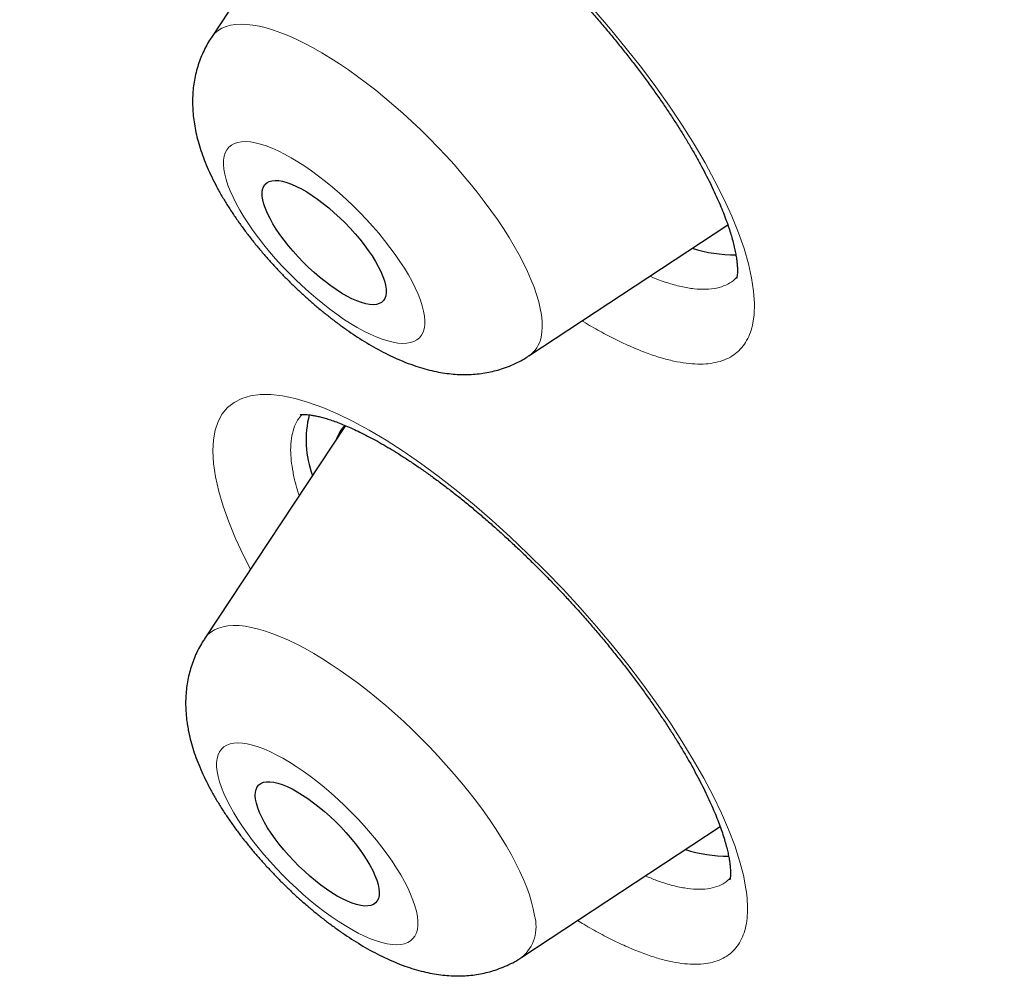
# Model space of a CAD drawing. Header units: millimetres. Extents: x 8 to 450, y 12 to 574.
# Tile 21 of 656: x 370.27 to 375.61, y 175.72 to 180.93. Entities that reach past the tile are written whole.
import ezdxf

# ---------------------------------------------------------------- set-up
doc = ezdxf.new("R2010")
doc.units = ezdxf.units.MM

msp = doc.modelspace()

# ---------------------------------------------------------------- linework, layer by layer
at = {"color": 7, "linetype": 'Continuous', "lineweight": 30}
for p, q in [((372.079, 181.9983), (371.3057, 180.8302)), ((371.3041, 180.8278), (371.3057, 180.8302)), ((373.0268, 179.1049), (374.1062, 179.8158)), ((372.0334, 178.7274), (371.2681, 177.5714)), ((372.9893, 175.8461), (374.0647, 176.5543))]:
    msp.add_line(p, q, dxfattribs=at)
at = {"color": 252, "linetype": 'Continuous', "lineweight": 0, "flags": 128}
for points in [[(373.3822, 180.9786), (373.4706, 180.8759), (373.556, 180.7719), (373.638, 180.6673), (373.7158, 180.5628), (373.7894, 180.4586), (373.8588, 180.3547), (373.9234, 180.2518), (373.9829, 180.1507), (374.0368, 180.052), (374.085, 179.956), (374.1275, 179.8626), (374.164, 179.7725), (374.1943, 179.6863), (374.2182, 179.6046), (374.2355, 179.5277), (374.2464, 179.4555), (374.2508, 179.3885), (374.2486, 179.327), (374.2399, 179.2715), (374.2399, 179.2715)], [(371.3057, 180.8302), (371.3104, 180.8369), (371.3254, 180.8541), (371.3429, 180.8689), (371.363, 180.881), (371.3854, 180.8905), (371.4102, 180.8974), (371.4373, 180.9016), (371.4666, 180.9031), (371.498, 180.902), (371.5314, 180.8981), (371.5667, 180.8916), (371.6039, 180.8825), (371.6428, 180.8707), (371.6832, 180.8563), (371.7252, 180.8394), (371.7685, 180.82), (371.813, 180.7982), (371.8586, 180.774), (371.9052, 180.7474), (371.9526, 180.7187), (372.0007, 180.6878), (372.0494, 180.6549), (372.0985, 180.62), (372.1478, 180.5832), (372.1972, 180.5447), (372.2466, 180.5046), (372.2958, 180.463), (372.3448, 180.4199), (372.3932, 180.3756), (372.441, 180.3302), (372.4881, 180.2838), (372.5344, 180.2365), (372.5796, 180.1885), (372.6236, 180.1398), (372.6664, 180.0908), (372.7077, 180.0414), (372.7476, 179.9919), (372.7858, 179.9424), (372.8222, 179.893), (372.8568, 179.8439), (372.8894, 179.7952), (372.92, 179.7471), (372.9484, 179.6997), (372.9745, 179.6532), (372.9984, 179.6076), (373.0199, 179.5631), (373.0389, 179.5199), (373.0555, 179.4781), (373.0694, 179.4377), (373.0809, 179.399), (373.0896, 179.362), (373.0958, 179.3269), (373.0993, 179.2937), (373.1001, 179.2625), (373.0982, 179.2334), (373.0936, 179.2066)], [(371.3755, 180.187), (371.3723, 180.1661), (371.3717, 180.143), (371.3738, 180.1178), (371.3786, 180.0907), (371.386, 180.0618), (371.396, 180.0312), (371.4085, 179.9991), (371.4235, 179.9656), (371.4408, 179.931), (371.4606, 179.8953), (371.4825, 179.8587), (371.5066, 179.8215), (371.5326, 179.7837), (371.5606, 179.7457), (371.5903, 179.7075), (371.6215, 179.6694), (371.6543, 179.6315), (371.6883, 179.5941), (371.7234, 179.5573), (371.7594, 179.5212), (371.7963, 179.4862), (371.8337, 179.4522), (371.8715, 179.4196), (371.9096, 179.3884), (371.9477, 179.3588), (371.9856, 179.331), (372.0232, 179.3051), (372.0603, 179.2812), (372.0967, 179.2595), (372.1323, 179.2399), (372.1668, 179.2228), (372.2, 179.208), (372.2319, 179.1957), (372.2623, 179.186), (372.291, 179.1789), (372.3178, 179.1744), (372.3427, 179.1726), (372.3656, 179.1734), (372.3862, 179.1769), (372.4046, 179.183), (372.4206, 179.1918), (372.4342, 179.2031), (372.4452, 179.2169), (372.4537, 179.2332), (372.4595, 179.2519), (372.4627, 179.2728), (372.4633, 179.2959), (372.4612, 179.3211), (372.4564, 179.3482), (372.449, 179.3771), (372.4391, 179.4077), (372.4266, 179.4398), (372.4116, 179.4733), (372.3942, 179.5079), (372.3745, 179.5436), (372.3525, 179.5802), (372.3284, 179.6174), (372.3024, 179.6551), (372.2744, 179.6932), (372.2448, 179.7314), (372.2135, 179.7695), (372.1808, 179.8073), (372.1468, 179.8448), (372.1116, 179.8816), (372.0756, 179.9176), (372.0388, 179.9527), (372.0013, 179.9867), (371.9635, 180.0193), (371.9254, 180.0505), (371.8873, 180.08), (371.8494, 180.1078), (371.8118, 180.1338), (371.7747, 180.1577), (371.7383, 180.1794), (371.7028, 180.1989), (371.6683, 180.2161), (371.635, 180.2309), (371.6031, 180.2431), (371.5727, 180.2529), (371.5441, 180.26), (371.5172, 180.2645), (371.4923, 180.2663), (371.4694, 180.2655), (371.4488, 180.262), (371.4304, 180.2559), (371.4144, 180.2471), (371.4009, 180.2358), (371.3898, 180.2219), (371.3814, 180.2057), (371.3755, 180.187)], [(371.5182, 177.949), (371.4801, 178.0241), (371.4376, 178.1163), (371.401, 178.2052), (371.3707, 178.2902), (371.3467, 178.3706), (371.3287, 178.4493), (371.3177, 178.5227), (371.3138, 178.5903), (371.3169, 178.6495), (371.3265, 178.7029), (371.3426, 178.7503), (371.3651, 178.7914), (371.3939, 178.8257), (371.429, 178.8533), (371.4703, 178.8741), (371.5175, 178.8881), (371.5702, 178.8951), (371.6282, 178.8951), (371.6914, 178.888), (371.7598, 178.8739), (371.8327, 178.8528), (371.9097, 178.8251), (371.9904, 178.7907), (372.0747, 178.7497), (372.1624, 178.7022), (372.2529, 178.6485), (372.3456, 178.589), (372.4399, 178.5241), (372.5358, 178.4538), (372.633, 178.3782), (372.7309, 178.2978), (372.8289, 178.2133), (372.9262, 178.1251), (373.0228, 178.0334), (373.1186, 177.9382), (373.2128, 177.8403), (373.305, 177.7402), (373.3943, 177.6387), (373.4807, 177.5359), (373.5641, 177.432), (373.6441, 177.3275), (373.7199, 177.2233), (373.7911, 177.1199), (373.8576, 177.0178), (373.9192, 176.9168), (373.9758, 176.8176), (374.0267, 176.721), (374.0718, 176.6276), (374.1107, 176.5377), (374.1437, 176.4513), (374.1704, 176.3688), (374.1909, 176.2908), (374.2048, 176.2179), (374.2048, 176.2179)], [(371.2681, 177.5714), (371.2709, 177.5754), (371.2856, 177.593), (371.3028, 177.6081), (371.3224, 177.6206), (371.3445, 177.6305), (371.369, 177.6377), (371.3958, 177.6423), (371.4247, 177.6442), (371.4558, 177.6435), (371.489, 177.64), (371.524, 177.6339), (371.561, 177.6251), (371.5996, 177.6137), (371.6398, 177.5997), (371.6816, 177.5832), (371.7247, 177.5641), (371.769, 177.5426), (371.8145, 177.5187), (371.861, 177.4925), (371.9083, 177.4641), (371.9563, 177.4335), (372.0049, 177.4009), (372.0539, 177.3662), (372.1032, 177.3298), (372.1526, 177.2915), (372.202, 177.2516), (372.2513, 177.2102), (372.3003, 177.1673), (372.3488, 177.1232), (372.3967, 177.078), (372.4439, 177.0317), (372.4903, 176.9845), (372.5357, 176.9365), (372.5799, 176.888), (372.6228, 176.839), (372.6644, 176.7897), (372.7045, 176.7402), (372.7429, 176.6907), (372.7796, 176.6412), (372.8144, 176.5921), (372.8473, 176.5433), (372.8782, 176.4951), (372.9069, 176.4476), (372.9334, 176.4009), (372.9576, 176.3552), (372.9794, 176.3106), (372.9988, 176.2672), (373.0157, 176.2251), (373.0301, 176.1846), (373.0419, 176.1456), (373.051, 176.1084), (373.0575, 176.073)], [(371.3371, 176.8533), (371.3424, 176.8258), (371.3504, 176.7965), (371.3609, 176.7656), (371.3739, 176.7332), (371.3895, 176.6995), (371.4074, 176.6646), (371.4276, 176.6287), (371.45, 176.592), (371.4745, 176.5546), (371.501, 176.5168), (371.5293, 176.4787), (371.5593, 176.4405), (371.5909, 176.4025), (371.6239, 176.3647), (371.6582, 176.3273), (371.6935, 176.2907), (371.7297, 176.2548), (371.7667, 176.22), (371.8042, 176.1863), (371.8421, 176.154), (371.8802, 176.1231), (371.9183, 176.0939), (371.9562, 176.0665), (371.9937, 176.041), (372.0307, 176.0176), (372.0669, 175.9963), (372.1022, 175.9772), (372.1365, 175.9606), (372.1695, 175.9463), (372.201, 175.9346), (372.2311, 175.9254), (372.2594, 175.9189), (372.2858, 175.915), (372.3103, 175.9137), (372.3327, 175.9151), (372.3529, 175.9192), (372.3707, 175.9259), (372.3862, 175.9352), (372.3992, 175.947), (372.4097, 175.9614), (372.4176, 175.9782), (372.4229, 175.9973), (372.4255, 176.0187), (372.4255, 176.0423), (372.4229, 176.0679), (372.4175, 176.0954), (372.4096, 176.1247), (372.3991, 176.1556), (372.386, 176.188), (372.3705, 176.2218), (372.3526, 176.2567), (372.3324, 176.2926), (372.31, 176.3293), (372.2855, 176.3666), (372.259, 176.4045), (372.2307, 176.4425), (372.2007, 176.4807), (372.1691, 176.5188), (372.1361, 176.5566), (372.1018, 176.5939), (372.0665, 176.6306), (372.0302, 176.6664), (371.9933, 176.7013), (371.9557, 176.735), (371.9178, 176.7673), (371.8798, 176.7981), (371.8417, 176.8273), (371.8038, 176.8547), (371.7663, 176.8802), (371.7293, 176.9037), (371.6931, 176.925), (371.6577, 176.944), (371.6235, 176.9607), (371.5905, 176.9749), (371.5589, 176.9866), (371.5289, 176.9958), (371.5006, 177.0024), (371.4742, 177.0063), (371.4497, 177.0075), (371.4273, 177.0061), (371.4071, 177.0021), (371.3893, 176.9954), (371.3738, 176.9861), (371.3608, 176.9742), (371.3503, 176.9598), (371.3424, 176.943), (371.3371, 176.9239), (371.3344, 176.9025), (371.3344, 176.8789), (371.3371, 176.8533)]]:
    msp.add_lwpolyline(points, dxfattribs=at)
at = {"color": 7, "linetype": 'Continuous', "lineweight": 30, "flags": 128}
for points in [[(372.2514, 179.4314), (372.2465, 179.4169), (372.2389, 179.4048), (372.2287, 179.3953), (372.2161, 179.3883), (372.201, 179.3841), (372.1836, 179.3825), (372.1641, 179.3837), (372.1426, 179.3875), (372.1193, 179.394), (372.0944, 179.4032), (372.0681, 179.4149), (372.0405, 179.429), (372.012, 179.4455), (371.9826, 179.4642), (371.9528, 179.4849), (371.9227, 179.5076), (371.8925, 179.5319), (371.8626, 179.5578), (371.833, 179.5849), (371.8042, 179.6131), (371.7763, 179.6422), (371.7495, 179.6719), (371.7241, 179.702), (371.7002, 179.7323), (371.678, 179.7624), (371.6578, 179.7922), (371.6397, 179.8214), (371.6239, 179.8497), (371.6103, 179.8771), (371.5993, 179.9031), (371.5908, 179.9277), (371.585, 179.9506), (371.5818, 179.9717), (371.5814, 179.9907), (371.5836, 180.0075), (371.5885, 180.022), (371.5961, 180.0341), (371.6063, 180.0436), (371.619, 180.0505), (371.634, 180.0548), (371.6514, 180.0564), (371.6709, 180.0552), (371.6924, 180.0514), (371.7157, 180.0448), (371.7406, 180.0357), (371.767, 180.024), (371.7945, 180.0099), (371.8231, 179.9934), (371.8524, 179.9747), (371.8822, 179.9539), (371.9123, 179.9313), (371.9425, 179.907), (371.9725, 179.8811), (372.002, 179.854), (372.0308, 179.8257), (372.0587, 179.7967), (372.0855, 179.7669), (372.111, 179.7369), (372.1348, 179.7066), (372.157, 179.6765), (372.1772, 179.6467), (372.1953, 179.6175), (372.2112, 179.5891), (372.2247, 179.5618), (372.2357, 179.5357), (372.2442, 179.5112), (372.25, 179.4883), (372.2532, 179.4672), (372.2537, 179.4482), (372.2514, 179.4314)], [(372.2144, 176.2187), (372.2162, 176.1986), (372.2154, 176.1807), (372.2118, 176.165), (372.2055, 176.1517), (372.1966, 176.1409), (372.1852, 176.1327), (372.1713, 176.1271), (372.1551, 176.1241), (372.1366, 176.1239), (372.1161, 176.1264), (372.0937, 176.1316), (372.0695, 176.1395), (372.0439, 176.1499), (372.0169, 176.1628), (371.9888, 176.1782), (371.9599, 176.1958), (371.9303, 176.2155), (371.9002, 176.2372), (371.8701, 176.2607), (371.84, 176.2858), (371.8102, 176.3124), (371.781, 176.3401), (371.7526, 176.3688), (371.7252, 176.3982), (371.6991, 176.4281), (371.6744, 176.4583), (371.6514, 176.4885), (371.6302, 176.5185), (371.611, 176.548), (371.594, 176.5769), (371.5793, 176.6047), (371.567, 176.6315), (371.5572, 176.6568), (371.5501, 176.6806), (371.5456, 176.7026), (371.5437, 176.7226), (371.5446, 176.7405), (371.5482, 176.7562), (371.5545, 176.7695), (371.5634, 176.7803), (371.5748, 176.7886), (371.5887, 176.7942), (371.6049, 176.7971), (371.6234, 176.7973), (371.6439, 176.7948), (371.6663, 176.7896), (371.6904, 176.7818), (371.7161, 176.7713), (371.7431, 176.7584), (371.7712, 176.7431), (371.8001, 176.7255), (371.8297, 176.7057), (371.8597, 176.684), (371.8899, 176.6605), (371.92, 176.6354), (371.9498, 176.6089), (371.979, 176.5812), (372.0074, 176.5525), (372.0348, 176.523), (372.0609, 176.4931), (372.0856, 176.4629), (372.1086, 176.4327), (372.1298, 176.4027), (372.149, 176.3732), (372.166, 176.3444), (372.1807, 176.3165), (372.193, 176.2898), (372.2027, 176.2644), (372.2099, 176.2407), (372.2144, 176.2187)]]:
    msp.add_lwpolyline(points, dxfattribs=at)
at = {"color": 7, "linetype": 'Continuous', "lineweight": 30}
for centre, radius, start, end in [((374.1376, 180.3782), 0.7248, 251.9973, 271.0106), ((372.3653, 178.6491), 0.546, 165.4202, 200.6242), ((372.1723, 178.5899), 0.199, 135.591, 162.0931), ((374.1006, 177.1216), 0.727, 252.0113, 270.818)]:
    msp.add_arc(centre, radius, start, end, dxfattribs=at)
at = {"color": 252, "linetype": 'Continuous', "lineweight": 0}
for centre, radius, start, end in [((372.937, 179.2367), 0.1595, 304.2576, 349.1028), ((372.8515, 176.0113), 0.2151, 309.8332, 16.6621)]:
    msp.add_arc(centre, radius, start, end, dxfattribs=at)
for points, knots in [([(364.4884, 195.4899), (364.5249, 195.5311), (364.765, 195.8021), (365.3112, 196.2003), (366.1301, 196.6762), (367.059, 197.033), (368.0826, 197.2816), (369.2012, 197.4182), (370.4103, 197.443), (371.7063, 197.3559), (373.085, 197.1571), (374.5423, 196.8473), (376.0734, 196.4274), (377.6735, 195.8987), (379.3377, 195.263), (381.0606, 194.5222), (382.8369, 193.6786), (384.661, 192.735), (386.5271, 191.6942), (388.4294, 190.5595), (390.3619, 189.3346), (392.3184, 188.0232), (394.2929, 186.6295), (396.2792, 185.1579), (398.2709, 183.613), (400.2618, 181.9997), (402.2456, 180.3231), (404.2162, 178.5883), (406.1673, 176.8009), (408.0927, 174.9666), (409.9865, 173.091), (411.8426, 171.1801), (413.6552, 169.2399), (415.4186, 167.2765), (417.1273, 165.296), (418.7759, 163.3048), (420.3591, 161.309), (421.8721, 159.3149), (423.31, 157.3289), (424.6684, 155.3572), (425.9429, 153.4059), (427.1295, 151.4813), (428.2246, 149.5893), (429.2246, 147.7359), (430.1265, 145.927), (430.9273, 144.1683), (431.6246, 142.4652), (432.2162, 140.8231), (432.7002, 139.2473), (433.075, 137.7426), (433.3396, 136.3138), (433.493, 134.9654), (433.5349, 133.7017), (433.465, 132.5265), (433.2834, 131.4438), (432.9917, 130.456), (432.5868, 129.5702), (432.1181, 128.8268), (431.7347, 128.4289), (431.5641, 128.2518)], [0, 0, 0, 0, 0.003203, 0.021066, 0.038929, 0.056792, 0.074655, 0.092519, 0.110382, 0.128245, 0.146108, 0.163971, 0.181834, 0.199697, 0.21756, 0.235424, 0.253287, 0.27115, 0.289013, 0.306876, 0.324739, 0.342602, 0.360465, 0.378329, 0.396192, 0.414055, 0.431918, 0.449781, 0.467644, 0.485507, 0.50337, 0.521234, 0.539097, 0.55696, 0.574823, 0.592686, 0.610549, 0.628412, 0.646275, 0.664139, 0.682002, 0.699865, 0.717728, 0.735591, 0.753454, 0.771317, 0.78918, 0.807044, 0.824907, 0.84277, 0.860633, 0.878496, 0.896359, 0.914222, 0.932085, 0.949949, 0.967812, 0.985675, 1, 1, 1, 1]), ([(373.6836, 179.5374), (373.6868, 179.536), (373.7193, 179.5212), (373.7765, 179.5015), (373.854, 179.4793), (373.9248, 179.4675), (373.9892, 179.4648), (374.0468, 179.4714), (374.0966, 179.4878), (374.133, 179.5082), (374.1497, 179.5264), (374.1555, 179.5327)], [0, 0, 0, 0, 0.014436, 0.145628, 0.276354, 0.407016, 0.538144, 0.669272, 0.799934, 0.930872, 1, 1, 1, 1]), ([(374.2399, 179.2715), (374.2399, 179.2713), (374.2358, 179.2536), (374.2254, 179.2205), (374.2035, 179.1773), (374.1752, 179.1406), (374.1408, 179.1104), (374.1003, 179.0872), (374.0538, 179.071), (374.0016, 179.0618), (373.9439, 179.0596), (373.8811, 179.0644), (373.8136, 179.0761), (373.7413, 179.095), (373.6646, 179.1208), (373.5839, 179.1534), (373.4999, 179.1923), (373.4126, 179.2383), (373.3509, 179.2728), (373.3178, 179.2936), (373.3155, 179.2951)], [0, 0, 0, 0, 0.0006641, 0.0626844, 0.1249165, 0.1872206, 0.2494528, 0.3114732, 0.3734924, 0.4357233, 0.4980261, 0.5602572, 0.6222766, 0.6843251, 0.7465852, 0.8089173, 0.8711777, 0.9332264, 0.9953217, 1, 1, 1, 1]), ([(391.7592, 143.6363), (388.2797, 146.6967), (380.5749, 154.2454), (370.5129, 166.929), (365.9574, 175.3717), (364.5173, 179.1095)], [0.475075, 0.475075, 0.475075, 0.475075, 0.785398, 1.178097, 1.570796, 1.570796, 1.570796, 1.570796]), ([(371.7976, 178.7874), (371.7892, 178.7778), (371.7704, 178.7564), (371.7513, 178.7126), (371.7384, 178.6585), (371.7346, 178.5998), (371.7382, 178.5384), (371.7477, 178.4759), (371.7615, 178.4128), (371.7757, 178.3682), (371.7822, 178.3479)], [0, 0, 0, 0, 0.11526, 0.258314, 0.401368, 0.543913, 0.662614, 0.781461, 0.900162, 1, 1, 1, 1]), ([(373.6595, 176.2875), (373.68, 176.2788), (373.7287, 176.2582), (373.7994, 176.2362), (373.872, 176.22), (373.938, 176.2134), (373.9971, 176.2159), (374.0484, 176.2284), (374.0897, 176.2474), (374.1101, 176.2664), (374.119, 176.2746)], [0, 0, 0, 0, 0.096839, 0.229965, 0.363567, 0.497169, 0.630295, 0.763356, 0.896892, 1, 1, 1, 1]), ([(374.2048, 176.2179), (374.2048, 176.2177), (374.2084, 176.1939), (374.2132, 176.1484), (374.2138, 176.0859), (374.2079, 176.0291), (374.1955, 175.9782), (374.1767, 175.9336), (374.1512, 175.8957), (374.1195, 175.8643), (374.0816, 175.8395), (374.0378, 175.8216), (373.9883, 175.8107), (373.9331, 175.8069), (373.8725, 175.8101), (373.8068, 175.8203), (373.7366, 175.8373), (373.662, 175.8612), (373.5832, 175.892), (373.5006, 175.9295), (373.4144, 175.9738), (373.3446, 176.0124), (373.3029, 176.0383), (373.2917, 176.0452)], [0, 0, 0, 0, 0.000551, 0.052016, 0.103656, 0.155356, 0.206997, 0.258462, 0.309925, 0.361565, 0.413264, 0.464903, 0.516367, 0.567855, 0.619519, 0.671243, 0.722906, 0.774395, 0.825922, 0.877624, 0.929387, 0.98109, 1, 1, 1, 1])]:
    msp.add_open_spline(points, degree=3, knots=knots, dxfattribs=at)
at = {"color": 7, "linetype": 'Continuous', "lineweight": 30}
for points, knots in [([(364.4871, 195.501), (364.4767, 195.4906), (364.4575, 195.4715), (364.432, 195.446), (364.4119, 195.4259), (364.3968, 195.4106), (364.3755, 195.389), (364.3462, 195.3593), (364.3095, 195.3215), (364.2727, 195.2833), (364.238, 195.2468), (364.2064, 195.2131), (364.1777, 195.1823), (364.1499, 195.1523), (364.1214, 195.121), (364.092, 195.0885), (364.0597, 195.0524), (364.025, 195.0131), (363.9894, 194.9722), (363.9552, 194.9324), (363.9211, 194.8923), (363.8856, 194.8498), (363.8506, 194.8074), (363.8178, 194.767), (363.7889, 194.7311), (363.762, 194.6972), (363.7384, 194.6672), (363.7173, 194.64), (363.6974, 194.6142), (363.6761, 194.5864), (363.6528, 194.5556), (363.6282, 194.5228), (363.6043, 194.4905), (363.5829, 194.4613), (363.5639, 194.4352), (363.5463, 194.4108), (363.5289, 194.3865), (363.5132, 194.3643), (363.4984, 194.3433), (363.4842, 194.323), (363.4687, 194.3007), (363.453, 194.2779), (363.4382, 194.2563), (363.4249, 194.2368), (363.4129, 194.2191), (363.4, 194.1998), (363.3856, 194.1783), (363.3693, 194.1536), (363.352, 194.1272), (363.3361, 194.1028), (363.3218, 194.0807), (363.3094, 194.0613), (363.2966, 194.0413), (363.2843, 194.0219), (363.2733, 194.0043), (363.2634, 193.9885), (363.2538, 193.9731), (363.2432, 193.956), (363.2318, 193.9374), (363.2206, 193.9191), (363.2108, 193.9031), (363.2023, 193.889), (363.1885, 193.8661), (363.1692, 193.8339), (363.1448, 193.7924), (363.1208, 193.751), (363.0969, 193.7094), (363.076, 193.6723), (363.058, 193.6401), (363.0425, 193.6121), (363.027, 193.5838), (363.0119, 193.556), (362.997, 193.5282), (362.9762, 193.4893), (362.9492, 193.4378), (362.9172, 193.3756), (362.8853, 193.3122), (362.8543, 193.2492), (362.8229, 193.1841), (362.7939, 193.1224), (362.7652, 193.0603), (362.745, 193.0157), (362.7311, 192.9844), (362.7243, 192.9692), (362.7171, 192.9526), (362.7087, 192.9336), (362.7, 192.9136), (362.6919, 192.8947), (362.6846, 192.8778), (362.6775, 192.8611), (362.6696, 192.8426), (362.6609, 192.8219), (362.6519, 192.8005), (362.6434, 192.78), (362.6355, 192.7608), (362.6276, 192.7416), (362.6193, 192.7211), (362.6106, 192.6995), (362.6022, 192.6787), (362.5948, 192.6601), (362.5882, 192.6432), (362.5814, 192.626), (362.5715, 192.6005), (362.5591, 192.5686), (362.5453, 192.5323), (362.5328, 192.4989), (362.5206, 192.4662), (362.5081, 192.4321), (362.4962, 192.3993), (362.4848, 192.3675), (362.4741, 192.3372), (362.4636, 192.3071), (362.454, 192.2793), (362.4451, 192.2534), (362.4361, 192.227), (362.4265, 192.1981), (362.4162, 192.1671), (362.4059, 192.1357), (362.3962, 192.1057), (362.3872, 192.0778), (362.3784, 192.0499), (362.3692, 192.0205), (362.3587, 191.9865), (362.3476, 191.9503), (362.3364, 191.9128), (362.3258, 191.8768), (362.3167, 191.8456), (362.3093, 191.8199), (362.3036, 191.8002), (362.2982, 191.7809), (362.2922, 191.7598), (362.2836, 191.7288), (362.2731, 191.6905), (362.2631, 191.6531), (362.2554, 191.6244), (362.2498, 191.6031), (362.2443, 191.5819), (362.2389, 191.5611), (362.2335, 191.5399), (362.2278, 191.5171), (362.2208, 191.4894), (362.2127, 191.4565), (362.204, 191.4207), (362.1957, 191.3859), (362.1882, 191.354), (362.1814, 191.3247), (362.1744, 191.2943), (362.1669, 191.261), (362.1586, 191.2238), (362.1505, 191.1863), (362.1417, 191.1451), (362.132, 191.099), (362.1216, 191.048), (362.1116, 190.998), (362.1024, 190.9501), (362.0932, 190.9018), (362.0852, 190.8585), (362.0783, 190.8199), (362.0724, 190.7865), (362.0662, 190.7508), (362.0595, 190.7118), (362.0528, 190.6713), (362.0464, 190.632), (362.0409, 190.597), (362.0354, 190.5614), (362.0297, 190.524), (362.0236, 190.4831), (362.0177, 190.4423), (362.012, 190.4016), (362.0063, 190.3598), (362.0004, 190.3156), (361.994, 190.2666), (361.9876, 190.2146), (361.9812, 190.1613), (361.975, 190.1074), (361.9689, 190.0523), (361.9637, 190.0022), (361.9593, 189.9592), (361.9559, 189.9243), (361.9528, 189.892), (361.95, 189.8613), (361.9472, 189.8311), (361.9444, 189.7992), (361.9417, 189.767), (361.9389, 189.7331), (361.9361, 189.6983), (361.9334, 189.6622), (361.9307, 189.6265), (361.9283, 189.5922), (361.926, 189.5593), (361.9237, 189.5233), (361.9213, 189.4849), (361.9189, 189.445), (361.9168, 189.4081), (361.9149, 189.3723), (361.913, 189.3357), (361.9111, 189.2963), (361.9092, 189.2529), (361.9072, 189.2048), (361.9053, 189.1541), (361.9036, 189.1031), (361.9021, 189.0541), (361.9008, 189.0074), (361.8998, 188.9642), (361.899, 188.9255), (361.8984, 188.8885), (361.8978, 188.8497), (361.8973, 188.8067), (361.8968, 188.7617), (361.8966, 188.7173), (361.8965, 188.6747), (361.8965, 188.633), (361.8966, 188.5933), (361.8968, 188.5553), (361.8971, 188.5182), (361.8975, 188.4796), (361.8981, 188.4311), (361.8991, 188.3721), (361.9005, 188.3061), (361.9021, 188.2428), (361.9039, 188.1818), (361.906, 188.1194), (361.9084, 188.0544), (361.9112, 187.9876), (361.9138, 187.93), (361.9162, 187.881), (361.9182, 187.8429), (361.9201, 187.8068), (361.9219, 187.7741), (361.9236, 187.7446), (361.9252, 187.7177), (361.9268, 187.6917), (361.9284, 187.6662), (361.9301, 187.6395), (361.932, 187.61), (361.9344, 187.5753), (361.9371, 187.5358), (361.9402, 187.4939), (361.9433, 187.4518), (361.9465, 187.4111), (361.9496, 187.3719), (361.9526, 187.3353), (361.9553, 187.302), (361.9579, 187.2724), (361.9604, 187.2435), (361.9631, 187.2123), (361.9664, 187.1766), (361.97, 187.1374), (361.9739, 187.0964), (361.9779, 187.0547), (361.9844, 186.9895), (361.9934, 186.9033), (362.0051, 186.7966), (362.0171, 186.692), (362.0288, 186.5952), (362.0401, 186.5055), (362.0511, 186.4209), (362.0606, 186.35), (362.0685, 186.2927), (362.0745, 186.2498), (362.0803, 186.2082), (362.0858, 186.1703), (362.0903, 186.1393), (362.0939, 186.1151), (362.0965, 186.097), (362.0988, 186.0818), (362.1011, 186.0668), (362.1037, 186.0494), (362.1071, 186.0268), (362.1114, 185.9985), (362.1167, 185.964), (362.1229, 185.9245), (362.1323, 185.8648), (362.1447, 185.7874), (362.1601, 185.6947), (362.1754, 185.6046), (362.1906, 185.5174), (362.2056, 185.4332), (362.2186, 185.3614), (362.2294, 185.3028), (362.2378, 185.2581), (362.2453, 185.2186), (362.2519, 185.1838), (362.2582, 185.1508), (362.2649, 185.1163), (362.2736, 185.0716), (362.2846, 185.0159), (362.2979, 184.9494), (362.3124, 184.8781), (362.328, 184.8023), (362.3465, 184.7139), (362.3676, 184.6151), (362.391, 184.5082), (362.4119, 184.4144), (362.4302, 184.3335), (362.4457, 184.2658), (362.4605, 184.202), (362.4733, 184.1475), (362.4839, 184.1024), (362.4926, 184.0658), (362.5009, 184.031), (362.5102, 183.9927), (362.5211, 183.9476), (362.534, 183.8946), (362.5485, 183.8361), (362.5641, 183.7732), (362.5808, 183.7069), (362.5974, 183.6415), (362.6139, 183.5771), (362.6303, 183.5141), (362.6472, 183.4491), (362.6649, 183.3822), (362.6833, 183.3134), (362.702, 183.2439), (362.7197, 183.1786), (362.7356, 183.1206), (362.7492, 183.0714), (362.7609, 183.0291), (362.7708, 182.9936), (362.7788, 182.9651), (362.7847, 182.9443), (362.7894, 182.9278), (362.7939, 182.9118), (362.7995, 182.8918), (362.8064, 182.8675), (362.8146, 182.8389), (362.8246, 182.8037), (362.8363, 182.7632), (362.8491, 182.7188), (362.8621, 182.6742), (362.881, 182.6095), (362.9059, 182.525), (362.937, 182.4208), (362.9687, 182.316), (363.0015, 182.2086), (363.0361, 182.0969), (363.0659, 182.0019), (363.0902, 181.925), (363.1086, 181.8674), (363.1268, 181.8106), (363.144, 181.7572), (363.1597, 181.7086), (363.1735, 181.6662), (363.1853, 181.6304), (363.1936, 181.6048), (363.1996, 181.5867), (363.2044, 181.5719), (363.2105, 181.5537), (363.2188, 181.5285), (363.2296, 181.4958), (363.2433, 181.4547), (363.2593, 181.4067), (363.277, 181.3538), (363.2956, 181.2988), (363.3206, 181.225), (363.3514, 181.135), (363.3875, 181.0304), (363.4216, 180.9328), (363.4535, 180.842), (363.4831, 180.7583), (363.5107, 180.6811), (363.5366, 180.609), (363.5613, 180.5404), (363.5854, 180.4742), (363.6061, 180.4174), (363.6237, 180.3695), (363.6383, 180.33), (363.6525, 180.2916), (363.6662, 180.2545), (363.6791, 180.2199), (363.6903, 180.1899), (363.6994, 180.1654), (363.7066, 180.146), (363.713, 180.129), (363.7194, 180.112), (363.7266, 180.0929), (363.7346, 180.0716), (363.7435, 180.0481), (363.7553, 180.0167), (363.7706, 179.9764), (363.7897, 179.926), (363.8111, 179.8701), (363.8364, 179.8042), (363.8659, 179.7275), (363.9003, 179.639), (363.9382, 179.542), (363.9798, 179.4364), (364.0252, 179.3219), (364.0663, 179.2193), (364.102, 179.1309), (364.1312, 179.0587), (364.1617, 178.9839), (364.1933, 178.9066), (364.2262, 178.8266), (364.2604, 178.744), (364.2956, 178.6594), (364.3247, 178.5898), (364.3465, 178.5382), (364.3597, 178.5067), (364.3706, 178.481), (364.379, 178.461), (364.3852, 178.4463), (364.3903, 178.4344), (364.3968, 178.4189), (364.4062, 178.3969), (364.4189, 178.3669), (364.4346, 178.3299), (364.4537, 178.2854), (364.4762, 178.2327), (364.5016, 178.1735), (364.5293, 178.1094), (364.558, 178.043), (364.5992, 177.9484), (364.6518, 177.8283), (364.7135, 177.6885), (364.771, 177.5593), (364.8245, 177.44), (364.8774, 177.3228), (364.9316, 177.2034), (364.98, 177.0976), (365.0221, 177.0061), (365.057, 176.9305), (365.093, 176.8528), (365.1302, 176.7728), (365.1686, 176.6907), (365.2076, 176.6077), (365.2422, 176.5343), (365.2711, 176.4732), (365.2935, 176.426), (365.3133, 176.3845), (365.3303, 176.3487), (365.3446, 176.3188), (365.3561, 176.2947), (365.3652, 176.2758), (365.374, 176.2574), (365.3841, 176.2363), (365.397, 176.2093), (365.4125, 176.1771), (365.4324, 176.1359), (365.457, 176.0849), (365.4869, 176.0232), (365.521, 175.953), (365.5593, 175.8742), (365.602, 175.7869), (365.6623, 175.6643), (365.7402, 175.5069), (365.8359, 175.3151), (365.936, 175.1164), (366.0405, 174.9108), (366.1496, 174.6982), (366.2426, 174.5188), (366.3178, 174.3745), (366.3734, 174.2685), (366.4275, 174.1657), (366.475, 174.0758), (366.5152, 174), (366.5487, 173.937), (366.5792, 173.8798), (366.604, 173.8333), (366.6238, 173.7964), (366.639, 173.7681), (366.6526, 173.7427), (366.6643, 173.7209), (366.6741, 173.7028), (366.6836, 173.685), (366.6954, 173.6631), (366.7118, 173.6327), (366.7335, 173.5925), (366.7604, 173.5426), (366.8194, 173.4338), (366.9079, 173.2713), (367.0239, 173.0601), (367.1374, 172.8551), (367.2483, 172.6564), (367.3565, 172.4639), (367.4641, 172.2736), (367.5711, 172.086), (367.6771, 171.9013), (367.7795, 171.724), (367.8716, 171.5654), (367.9538, 171.4247), (368.0263, 171.3012), (368.0956, 171.1835), (368.1616, 171.072), (368.2234, 170.9679), (368.2809, 170.8713), (368.3336, 170.7832), (368.3813, 170.7035), (368.4241, 170.6322), (368.4619, 170.5694), (368.4946, 170.5154), (368.522, 170.4699), (368.5443, 170.4331), (368.5617, 170.4043), (368.5728, 170.386), (368.5792, 170.3756), (368.5832, 170.3689), (368.5893, 170.3588), (368.5989, 170.343), (368.6116, 170.322), (368.6266, 170.2974), (368.6433, 170.27), (368.6657, 170.2332), (368.6948, 170.1854), (368.7314, 170.1255), (368.7722, 170.0588), (368.8169, 169.9859), (368.8793, 169.8845), (368.9568, 169.7589), (369.0482, 169.6114), (369.1372, 169.4687), (369.2234, 169.3308), (369.306, 169.1993), (369.3799, 169.0821), (369.4473, 168.9757), (369.5107, 168.8759), (369.5776, 168.7707), (369.6533, 168.6521), (369.7385, 168.5193), (369.8337, 168.3714), (369.9347, 168.2153), (370.0416, 168.0508), (370.1544, 167.8781), (370.2665, 167.7073), (370.3774, 167.5392), (370.4864, 167.3748), (370.5998, 167.2044), (370.7074, 167.0437), (370.8055, 166.8977), (370.8904, 166.7717), (370.9692, 166.6553), (371.0421, 166.548), (371.1089, 166.4498), (371.1695, 166.361), (371.2234, 166.2822), (371.2704, 166.2136), (371.3106, 166.1551), (371.3439, 166.1067), (371.3758, 166.0604), (371.4154, 166.0028), (371.4664, 165.929), (371.5254, 165.8438), (371.5863, 165.756), (371.6489, 165.6659), (371.7146, 165.5716), (371.793, 165.4594), (371.8852, 165.3279), (371.9922, 165.1758), (372.1057, 165.015), (372.2273, 164.8437), (372.3571, 164.6615), (372.4953, 164.4685), (372.6409, 164.2662), (372.7823, 164.0706), (372.9187, 163.883), (373.0494, 163.7038), (373.1865, 163.5168), (373.3256, 163.328), (373.4668, 163.1371), (373.6098, 162.9447), (373.7595, 162.7442), (373.9162, 162.5353), (374.0799, 162.3182), (374.2507, 162.0929), (374.4287, 161.8593), (374.614, 161.6175), (374.8067, 161.3674), (375.0069, 161.1091), (375.2147, 160.8425), (375.4302, 160.5678), (375.6535, 160.2849), (375.8847, 159.9938), (376.124, 159.6945), (376.3754, 159.3821), (376.6395, 159.0562), (376.9167, 158.7167), (377.2031, 158.3684), (377.499, 158.0114), (377.8044, 157.6457), (378.1164, 157.275), (378.4349, 156.8995), (378.7599, 156.5196), (379.0943, 156.1316), (379.4382, 155.7359), (379.7897, 155.3349), (380.1487, 154.9288), (380.5151, 154.5178), (380.8911, 154.0996), (381.2626, 153.6901), (381.629, 153.2896), (381.9896, 152.8987), (382.358, 152.5025), (382.7344, 152.1011), (383.1188, 151.6946), (383.5112, 151.2831), (383.9117, 150.8667), (384.3133, 150.4527), (384.7159, 150.0414), (385.119, 149.633), (385.5295, 149.2206), (385.9473, 148.8045), (386.3725, 148.3848), (386.7966, 147.9698), (387.2194, 147.5597), (387.6405, 147.1548), (388.0681, 146.7472), (388.5022, 146.3371), (388.9427, 145.9246), (389.3897, 145.5098), (389.8431, 145.093), (390.3029, 144.6743), (390.769, 144.2538), (391.2385, 143.8345), (391.6537, 143.4668), (391.9119, 143.2411), (392.013, 143.1527)], [0, 0, 0, 0, 0.000614, 0.001131, 0.001553, 0.001884, 0.00219, 0.00322, 0.00434, 0.005476, 0.006696, 0.007753, 0.008667, 0.009662, 0.010662, 0.011714, 0.012849, 0.014226, 0.015603, 0.01691, 0.018193, 0.019606, 0.021135, 0.022415, 0.023624, 0.024726, 0.025757, 0.026569, 0.027414, 0.028305, 0.029303, 0.030447, 0.031525, 0.032456, 0.033293, 0.034064, 0.034835, 0.035647, 0.036216, 0.036868, 0.037603, 0.038367, 0.03906, 0.039681, 0.040234, 0.040757, 0.041526, 0.042284, 0.043113, 0.044028, 0.044601, 0.045212, 0.045861, 0.046489, 0.04704, 0.047515, 0.047965, 0.048489, 0.049118, 0.049704, 0.050202, 0.050612, 0.051018, 0.052334, 0.05361, 0.054853, 0.056154, 0.057449, 0.058253, 0.059105, 0.060005, 0.060833, 0.061631, 0.062526, 0.064362, 0.066283, 0.068113, 0.070042, 0.071899, 0.073898, 0.075496, 0.077368, 0.077822, 0.078229, 0.078704, 0.079267, 0.079891, 0.080446, 0.080913, 0.081365, 0.081896, 0.082518, 0.083164, 0.083755, 0.084292, 0.084826, 0.085414, 0.086056, 0.086684, 0.08721, 0.087656, 0.088133, 0.088687, 0.089841, 0.090862, 0.091789, 0.09269, 0.093648, 0.094686, 0.095476, 0.096346, 0.097244, 0.098015, 0.098689, 0.099426, 0.100239, 0.101112, 0.102026, 0.102871, 0.103624, 0.104357, 0.105191, 0.106074, 0.107192, 0.108197, 0.109179, 0.110166, 0.110776, 0.111297, 0.11179, 0.112368, 0.113034, 0.114337, 0.115509, 0.116098, 0.116681, 0.117256, 0.117823, 0.118381, 0.11898, 0.119681, 0.120631, 0.121651, 0.122588, 0.123442, 0.124228, 0.124959, 0.125886, 0.126912, 0.127951, 0.128893, 0.130212, 0.13164, 0.132961, 0.134193, 0.135447, 0.136788, 0.137623, 0.1385, 0.139419, 0.140439, 0.141563, 0.142604, 0.143517, 0.144305, 0.145381, 0.146438, 0.14749, 0.148551, 0.149603, 0.150727, 0.151974, 0.15339, 0.15473, 0.156075, 0.157525, 0.158945, 0.159906, 0.160797, 0.161602, 0.162362, 0.163127, 0.163899, 0.164773, 0.16557, 0.166463, 0.167397, 0.168292, 0.169149, 0.169972, 0.170767, 0.171847, 0.172847, 0.173741, 0.174605, 0.17551, 0.176466, 0.177537, 0.178733, 0.180028, 0.181284, 0.182492, 0.18364, 0.184711, 0.185668, 0.186475, 0.187418, 0.188498, 0.189616, 0.190692, 0.191726, 0.192713, 0.193708, 0.194601, 0.19546, 0.196382, 0.19738, 0.198955, 0.200616, 0.202103, 0.203479, 0.204967, 0.206534, 0.208081, 0.209705, 0.21061, 0.211536, 0.212384, 0.213149, 0.21383, 0.21445, 0.215039, 0.215649, 0.21623, 0.216903, 0.217709, 0.218649, 0.219653, 0.220626, 0.221568, 0.222479, 0.223336, 0.224102, 0.224775, 0.225379, 0.226094, 0.226918, 0.227838, 0.22878, 0.229731, 0.23069, 0.233239, 0.235611, 0.237938, 0.240319, 0.242141, 0.243981, 0.245898, 0.24684, 0.247808, 0.248781, 0.249639, 0.25036, 0.250857, 0.251259, 0.251566, 0.25187, 0.252254, 0.252719, 0.253371, 0.254134, 0.255009, 0.255995, 0.258087, 0.260126, 0.262091, 0.263982, 0.2658, 0.26754, 0.268608, 0.269565, 0.270411, 0.271146, 0.271803, 0.272537, 0.273365, 0.27468, 0.276109, 0.277629, 0.279241, 0.280944, 0.283255, 0.285514, 0.287712, 0.289173, 0.290606, 0.291963, 0.293173, 0.294021, 0.294779, 0.295459, 0.296191, 0.29717, 0.298269, 0.299486, 0.300801, 0.302169, 0.303588, 0.304845, 0.306139, 0.30747, 0.308839, 0.310245, 0.311689, 0.313089, 0.314227, 0.315225, 0.316083, 0.3168, 0.317377, 0.317814, 0.318062, 0.318378, 0.318781, 0.319272, 0.319849, 0.320514, 0.321398, 0.322299, 0.323195, 0.324087, 0.326192, 0.328271, 0.330333, 0.332462, 0.334679, 0.336982, 0.338098, 0.339234, 0.340385, 0.341453, 0.342388, 0.343245, 0.343948, 0.344497, 0.344747, 0.345009, 0.345366, 0.345819, 0.346485, 0.347287, 0.348226, 0.349295, 0.350381, 0.351438, 0.3536, 0.355624, 0.357511, 0.359261, 0.360873, 0.362347, 0.36371, 0.365023, 0.366289, 0.367508, 0.368281, 0.369033, 0.369766, 0.370478, 0.371156, 0.371737, 0.372192, 0.372552, 0.372841, 0.373161, 0.373523, 0.373927, 0.374373, 0.374861, 0.375712, 0.376666, 0.377723, 0.378884, 0.3804, 0.382062, 0.383883, 0.385865, 0.388009, 0.390314, 0.391612, 0.392956, 0.394347, 0.395784, 0.397266, 0.398795, 0.40037, 0.40196, 0.402648, 0.403228, 0.403702, 0.404069, 0.404329, 0.404516, 0.404726, 0.405183, 0.405734, 0.406379, 0.407224, 0.408191, 0.409278, 0.410483, 0.411714, 0.412921, 0.415672, 0.41829, 0.420556, 0.422713, 0.424778, 0.426922, 0.429184, 0.430506, 0.431865, 0.433262, 0.434696, 0.436168, 0.437677, 0.439157, 0.440104, 0.440948, 0.441689, 0.442325, 0.442859, 0.443289, 0.443615, 0.443868, 0.444271, 0.444738, 0.445311, 0.44599, 0.446936, 0.448032, 0.449278, 0.450674, 0.452219, 0.453915, 0.457176, 0.460554, 0.464043, 0.467645, 0.471359, 0.475185, 0.477024, 0.478887, 0.480709, 0.48237, 0.483559, 0.484648, 0.485636, 0.486523, 0.487058, 0.487548, 0.487991, 0.488369, 0.488677, 0.488931, 0.489288, 0.489813, 0.490505, 0.491364, 0.492391, 0.496126, 0.499749, 0.503257, 0.506652, 0.509933, 0.5131, 0.51636, 0.519491, 0.522492, 0.525363, 0.527527, 0.529612, 0.531608, 0.533474, 0.535236, 0.536857, 0.538335, 0.539671, 0.540865, 0.541917, 0.542826, 0.543579, 0.544196, 0.544676, 0.54502, 0.545117, 0.545198, 0.545354, 0.545624, 0.545991, 0.546405, 0.546861, 0.547361, 0.548251, 0.549252, 0.550364, 0.551587, 0.552901, 0.555432, 0.557862, 0.560259, 0.562548, 0.564729, 0.566801, 0.568372, 0.570016, 0.571755, 0.573589, 0.575895, 0.578335, 0.580909, 0.583617, 0.586459, 0.589434, 0.592037, 0.594735, 0.597526, 0.600413, 0.602631, 0.604691, 0.606593, 0.608335, 0.60995, 0.6114, 0.612684, 0.613803, 0.614757, 0.615546, 0.61617, 0.61702, 0.618358, 0.619779, 0.621185, 0.622645, 0.62418, 0.625788, 0.628121, 0.630593, 0.633205, 0.635957, 0.638939, 0.642071, 0.64535, 0.648778, 0.651576, 0.654466, 0.657476, 0.660653, 0.66363, 0.66674, 0.669982, 0.673356, 0.676864, 0.680503, 0.684276, 0.688181, 0.692218, 0.696388, 0.700691, 0.705126, 0.709694, 0.714394, 0.719227, 0.724192, 0.729536, 0.735025, 0.740659, 0.746439, 0.752364, 0.758435, 0.764474, 0.77065, 0.776964, 0.783415, 0.790003, 0.796607, 0.803344, 0.810212, 0.817213, 0.823576, 0.830045, 0.836619, 0.843299, 0.850084, 0.856976, 0.863972, 0.871075, 0.877923, 0.884866, 0.891904, 0.899038, 0.906268, 0.913593, 0.920586, 0.927665, 0.934828, 0.942076, 0.949409, 0.956827, 0.964329, 0.971916, 0.979587, 0.987343, 0.995043, 1, 1, 1, 1]), ([(371.8331, 182.0512), (371.833, 182.0511), (371.8328, 182.0511), (371.8357, 182.0518), (371.842, 182.0526), (371.8514, 182.0532), (371.8639, 182.0532), (371.8793, 182.0522), (371.8975, 182.0501), (371.9186, 182.0466), (371.9425, 182.0415), (371.969, 182.0347), (371.9981, 182.026), (372.0297, 182.0154), (372.0637, 182.0026), (372.0998, 181.9878), (372.1382, 181.9707), (372.1783, 181.9515), (372.2203, 181.9301), (372.2638, 181.9065), (372.309, 181.8807), (372.3557, 181.8527), (372.4039, 181.8224), (372.4534, 181.7899), (372.5036, 181.7555), (372.5546, 181.7193), (372.6063, 181.6812), (372.6591, 181.6409), (372.7124, 181.5989), (372.7661, 181.5551), (372.8202, 181.5096), (372.8745, 181.4626), (372.9289, 181.4141), (372.9832, 181.3642), (373.0371, 181.3133), (373.0907, 181.2612), (373.144, 181.208), (373.1972, 181.1535), (373.2499, 181.0979), (373.3021, 181.0414), (373.3535, 180.9843), (373.4038, 180.9269), (373.4529, 180.8692), (373.5007, 180.8115), (373.5472, 180.7537), (373.5927, 180.6956), (373.637, 180.6371), (373.6802, 180.5786), (373.7219, 180.5202), (373.7621, 180.4621), (373.8005, 180.4047), (373.8371, 180.3482), (373.8716, 180.2927), (373.9042, 180.2384), (373.935, 180.1847), (373.9641, 180.1319), (373.9913, 180.0801), (374.0162, 180.0301), (374.039, 179.9821), (374.0596, 179.9358), (374.0782, 179.8911), (374.0948, 179.8484), (374.1089, 179.8089), (374.1209, 179.7719), (374.1312, 179.737), (374.1399, 179.7032), (374.1469, 179.6715), (374.1521, 179.6429), (374.1556, 179.6177), (374.1577, 179.5953), (374.1586, 179.5758), (374.1585, 179.5594), (374.1576, 179.5463), (374.1563, 179.5364), (374.1551, 179.5302), (374.1541, 179.5263), (374.1534, 179.5246), (374.1536, 179.5249), (374.1536, 179.525)], [0, 0, 0, 0, 0.0069128, 0.0199415, 0.0324739, 0.0446655, 0.0567074, 0.0687188, 0.0807599, 0.0928845, 0.1051315, 0.1175264, 0.1300845, 0.1428118, 0.1556118, 0.1687513, 0.1819259, 0.1951742, 0.2085318, 0.2220313, 0.2355589, 0.24925, 0.2631298, 0.2771063, 0.2911126, 0.3048629, 0.3189564, 0.3330741, 0.347247, 0.3614953, 0.3756989, 0.3899783, 0.4043433, 0.4186832, 0.4329512, 0.4471789, 0.461502, 0.4759142, 0.4903857, 0.5048855, 0.5193768, 0.5338224, 0.5481913, 0.5624552, 0.5766579, 0.5909343, 0.6052847, 0.61968, 0.6340889, 0.6484693, 0.6627873, 0.6770102, 0.6911062, 0.7050509, 0.7189947, 0.733147, 0.7472324, 0.7611288, 0.7747388, 0.7883257, 0.8018615, 0.8153168, 0.8287258, 0.8407714, 0.8533585, 0.8665798, 0.8796132, 0.8923715, 0.9047767, 0.9167912, 0.9293081, 0.9413167, 0.9533153, 0.9653741, 0.9771662, 0.9845204, 0.9964724, 1, 1, 1, 1]), ([(371.3056, 180.8298), (371.3045, 180.8283), (371.2953, 180.8152), (371.2804, 180.789), (371.2611, 180.7514), (371.2448, 180.7125), (371.2308, 180.672), (371.2239, 180.6443), (371.2203, 180.63)], [0, 0, 0, 0, 0.024693, 0.217381, 0.409766, 0.602249, 0.795279, 1, 1, 1, 1]), ([(371.2203, 180.63), (371.2175, 180.6163), (371.2117, 180.5886), (371.2065, 180.5467), (371.2038, 180.5043), (371.2037, 180.4612), (371.2063, 180.4174), (371.2115, 180.3727), (371.2195, 180.3268), (371.2305, 180.2795), (371.2447, 180.2305), (371.2622, 180.1798), (371.2831, 180.1278), (371.3071, 180.0751), (371.3339, 180.0226), (371.3627, 179.9709), (371.3934, 179.9204), (371.4255, 179.8709), (371.4591, 179.8226), (371.4939, 179.7752), (371.53, 179.7288), (371.5673, 179.6832), (371.6056, 179.6386), (371.645, 179.5948), (371.6854, 179.5519), (371.7268, 179.5099), (371.7691, 179.4689), (371.8122, 179.4289), (371.8561, 179.3901), (371.9007, 179.3524), (371.9462, 179.3159), (371.9923, 179.2806), (372.0393, 179.2467), (372.0872, 179.2142), (372.136, 179.183), (372.186, 179.1534), (372.2374, 179.1255), (372.2903, 179.0993), (372.345, 179.0753), (372.3989, 179.0547), (372.451, 179.038), (372.5001, 179.025), (372.5477, 179.0153), (372.5939, 179.0085), (372.6388, 179.0047), (372.6827, 179.0035), (372.7258, 179.005), (372.768, 179.0092), (372.8095, 179.016), (372.8501, 179.0255), (372.8912, 179.0379), (372.9326, 179.0537), (372.9736, 179.0732), (373.0048, 179.0903), (373.0217, 179.1019), (373.0262, 179.105)], [0, 0, 0, 0, 0.015502, 0.031144, 0.047056, 0.063324, 0.080057, 0.097382, 0.115444, 0.134391, 0.154338, 0.175307, 0.197139, 0.21947, 0.241759, 0.263693, 0.285172, 0.306201, 0.326834, 0.347136, 0.36717, 0.386992, 0.406653, 0.426197, 0.445663, 0.46509, 0.484512, 0.503957, 0.523456, 0.543048, 0.562773, 0.582677, 0.602812, 0.623239, 0.644028, 0.665258, 0.687015, 0.709372, 0.732349, 0.755834, 0.776656, 0.796545, 0.815451, 0.833468, 0.850737, 0.867399, 0.883578, 0.899376, 0.914875, 0.930139, 0.945217, 0.961765, 0.978082, 0.994161, 1, 1, 1, 1]), ([(371.7867, 178.7862), (371.7869, 178.7862), (371.7874, 178.7863), (371.7921, 178.7871), (371.7999, 178.7877), (371.8109, 178.7878), (371.8248, 178.7871), (371.8417, 178.7853), (371.8614, 178.7822), (371.8841, 178.7775), (371.9092, 178.7713), (371.937, 178.7632), (371.9673, 178.7532), (371.9999, 178.7411), (372.035, 178.7269), (372.0722, 178.7106), (372.1117, 178.692), (372.1528, 178.6713), (372.1958, 178.6484), (372.2402, 178.6233), (372.2864, 178.5958), (372.334, 178.5663), (372.3828, 178.5345), (372.4327, 178.5008), (372.4835, 178.4651), (372.5352, 178.4274), (372.5878, 178.3877), (372.6409, 178.3463), (372.6943, 178.3033), (372.7479, 178.2587), (372.802, 178.2125), (372.8564, 178.1645), (372.9111, 178.1149), (372.9659, 178.0639), (373.0204, 178.0118), (373.0744, 177.9587), (373.1278, 177.9048), (373.1804, 177.8502), (373.2323, 177.7949), (373.2836, 177.7388), (373.3343, 177.6819), (373.3843, 177.6242), (373.4335, 177.5659), (373.4815, 177.5075), (373.5283, 177.449), (373.5736, 177.3907), (373.6172, 177.3328), (373.6593, 177.2753), (373.7001, 177.2179), (373.7394, 177.1606), (373.7772, 177.1038), (373.813, 177.0481), (373.8468, 176.9934), (373.8788, 176.9397), (373.909, 176.8869), (373.9372, 176.8353), (373.9635, 176.7849), (373.9877, 176.736), (374.0098, 176.6887), (374.0298, 176.6431), (374.0478, 176.5995), (374.0635, 176.5584), (374.0771, 176.5194), (374.0887, 176.4828), (374.0984, 176.4485), (374.1061, 176.4169), (374.1118, 176.3892), (374.1155, 176.3676), (374.1181, 176.348), (374.12, 176.3296), (374.1209, 176.3112), (374.1209, 176.2959), (374.1202, 176.2837), (374.1191, 176.2748), (374.1181, 176.2695), (374.1172, 176.2664), (374.1172, 176.2663), (374.1172, 176.2662)], [0, 0, 0, 0, 0.012131, 0.024474, 0.036515, 0.048444, 0.06037, 0.072252, 0.084547, 0.096843, 0.109189, 0.121645, 0.134252, 0.14726, 0.160099, 0.173279, 0.186701, 0.200284, 0.213587, 0.227366, 0.241171, 0.255034, 0.268983, 0.283129, 0.297071, 0.311231, 0.325505, 0.339791, 0.354023, 0.368196, 0.382508, 0.396929, 0.411427, 0.425969, 0.440524, 0.455048, 0.46951, 0.483887, 0.498227, 0.512629, 0.527121, 0.541674, 0.556257, 0.570835, 0.58537, 0.599832, 0.61419, 0.628437, 0.642734, 0.657175, 0.671594, 0.685863, 0.699905, 0.71409, 0.728163, 0.742199, 0.756233, 0.770278, 0.784036, 0.797908, 0.811626, 0.825101, 0.838265, 0.851631, 0.864672, 0.877606, 0.89047, 0.901428, 0.908801, 0.920991, 0.933061, 0.945067, 0.957085, 0.969188, 0.979474, 0.990164, 1, 1, 1, 1]), ([(371.2679, 177.5709), (371.2605, 177.5593), (371.2455, 177.5356), (371.2263, 177.4982), (371.2095, 177.4596), (371.1956, 177.4199), (371.1843, 177.3795), (371.1757, 177.3384), (371.1699, 177.2966), (371.1666, 177.2543), (371.166, 177.2114), (371.168, 177.1678), (371.1715, 177.1341), (371.1743, 177.1149), (371.1749, 177.1104)], [0, 0, 0, 0, 0.083316, 0.168621, 0.25394, 0.33947, 0.425436, 0.512105, 0.599797, 0.688903, 0.779901, 0.873376, 0.970023, 1, 1, 1, 1]), ([(371.1749, 177.1104), (371.1768, 177.099), (371.1813, 177.0716), (371.1911, 177.0281), (371.2048, 176.9792), (371.2218, 176.9288), (371.2422, 176.8769), (371.2658, 176.8243), (371.2921, 176.7717), (371.3207, 176.7199), (371.3511, 176.6691), (371.383, 176.6195), (371.4164, 176.571), (371.451, 176.5235), (371.4869, 176.477), (371.524, 176.4313), (371.5622, 176.3865), (371.6015, 176.3425), (371.6417, 176.2995), (371.683, 176.2574), (371.7251, 176.2162), (371.7681, 176.1761), (371.8118, 176.1371), (371.8564, 176.0992), (371.9017, 176.0625), (371.9478, 176.0271), (371.9946, 175.993), (372.0423, 175.9602), (372.091, 175.9289), (372.1409, 175.899), (372.192, 175.8708), (372.2447, 175.8443), (372.2991, 175.8199), (372.3529, 175.7989), (372.4051, 175.7817), (372.4545, 175.7682), (372.5023, 175.7579), (372.5487, 175.7506), (372.5938, 175.7463), (372.6379, 175.7447), (372.6811, 175.7458), (372.7234, 175.7495), (372.765, 175.7559), (372.8058, 175.7649), (372.8471, 175.7769), (372.8887, 175.7922), (372.93, 175.8113), (372.9634, 175.8292), (372.9823, 175.8419), (372.9887, 175.8462)], [0, 0, 0, 0, 0.01485, 0.035977, 0.057931, 0.08104, 0.105148, 0.129882, 0.154659, 0.179076, 0.202994, 0.226408, 0.249371, 0.271956, 0.294234, 0.316267, 0.338113, 0.359823, 0.38144, 0.403006, 0.424562, 0.446139, 0.46777, 0.489497, 0.511365, 0.533424, 0.555729, 0.578348, 0.601356, 0.62484, 0.648894, 0.673604, 0.699006, 0.725005, 0.748269, 0.770529, 0.791692, 0.811846, 0.831142, 0.849739, 0.867779, 0.885378, 0.902631, 0.919613, 0.93638, 0.954796, 0.97295, 0.990835, 1, 1, 1, 1]), ([(368.8565, 176.4309), (368.8564, 176.4309), (368.8559, 176.4308), (368.8583, 176.4312), (368.864, 176.4316), (368.8723, 176.4317), (368.8839, 176.4312), (368.8984, 176.4297), (368.916, 176.427), (368.9359, 176.423), (368.9578, 176.4176), (368.9824, 176.4106), (369.0102, 176.4016), (369.0411, 176.3904), (369.0743, 176.3772), (369.1097, 176.3618), (369.1471, 176.3442), (369.1866, 176.3245), (369.228, 176.3025), (369.2711, 176.2784), (369.3161, 176.2519), (369.3624, 176.2232), (369.4098, 176.1926), (369.4583, 176.16), (369.508, 176.1253), (369.559, 176.0884), (369.6111, 176.0494), (369.664, 176.0085), (369.7175, 175.9658), (369.7713, 175.9216), (369.8253, 175.8758), (369.8792, 175.8288), (369.9331, 175.7805), (369.9872, 175.7307), (370.0414, 175.6795), (370.0956, 175.6268), (370.1497, 175.573), (370.2035, 175.5182), (370.2566, 175.4626), (370.3089, 175.4064), (370.3603, 175.3499), (370.4107, 175.2929), (370.4602, 175.2355), (370.5091, 175.1774), (370.5569, 175.119), (370.6033, 175.0609), (370.6483, 175.0029), (370.6919, 174.9451), (370.7342, 174.8874), (370.775, 174.8301), (370.8143, 174.7731), (370.8519, 174.7168), (370.8877, 174.6613), (370.9218, 174.6066), (370.954, 174.553), (370.984, 174.5009), (371.0121, 174.45), (371.0382, 174.4006), (371.0624, 174.3524), (371.0845, 174.3059), (371.1, 174.2713), (371.1117, 174.2443), (371.1226, 174.2181), (371.1361, 174.1837), (371.15, 174.1455), (371.1619, 174.1095), (371.1716, 174.0769), (371.1794, 174.0471), (371.1856, 174.0197), (371.1904, 173.994), (371.1937, 173.9709), (371.1956, 173.9512), (371.1963, 173.9352), (371.1962, 173.9226), (371.1955, 173.9128), (371.1947, 173.9062), (371.1939, 173.9026), (371.1939, 173.9025), (371.1939, 173.9025)], [0, 0, 0, 0, 0.003464, 0.015515, 0.027215, 0.038974, 0.050198, 0.061813, 0.073781, 0.086066, 0.097356, 0.10907, 0.121945, 0.134875, 0.147901, 0.161058, 0.174366, 0.187933, 0.201396, 0.215157, 0.229107, 0.243153, 0.257106, 0.271059, 0.285198, 0.299488, 0.313894, 0.32838, 0.342911, 0.357451, 0.371957, 0.386405, 0.400806, 0.415271, 0.429849, 0.444511, 0.459227, 0.473964, 0.488685, 0.503356, 0.517946, 0.532457, 0.547011, 0.561684, 0.576389, 0.590992, 0.605423, 0.619967, 0.634471, 0.648963, 0.663477, 0.67802, 0.692348, 0.706792, 0.721154, 0.73535, 0.749338, 0.763514, 0.777521, 0.791478, 0.80542, 0.809736, 0.8173, 0.830809, 0.844187, 0.857466, 0.87068, 0.882505, 0.894862, 0.907863, 0.920612, 0.933031, 0.945061, 0.956675, 0.967727, 0.979395, 0.991117, 1, 1, 1, 1])]:
    msp.add_open_spline(points, degree=3, knots=knots, dxfattribs=at)
at = {"color": 252, "linetype": 'Continuous', "lineweight": 0}
msp.add_open_spline([(364.5173, 179.1095), (363.0771, 182.8474), (361.8719, 189.356), (365.3648, 194.7314), (373.6266, 194.901), (385.3996, 189.839), (398.8913, 180.316), (412.0479, 167.7818), (422.8663, 154.1446), (427.4218, 145.702), (428.862, 141.9641)], degree=3, dxfattribs=at)

doc.saveas('drawing.dxf')
